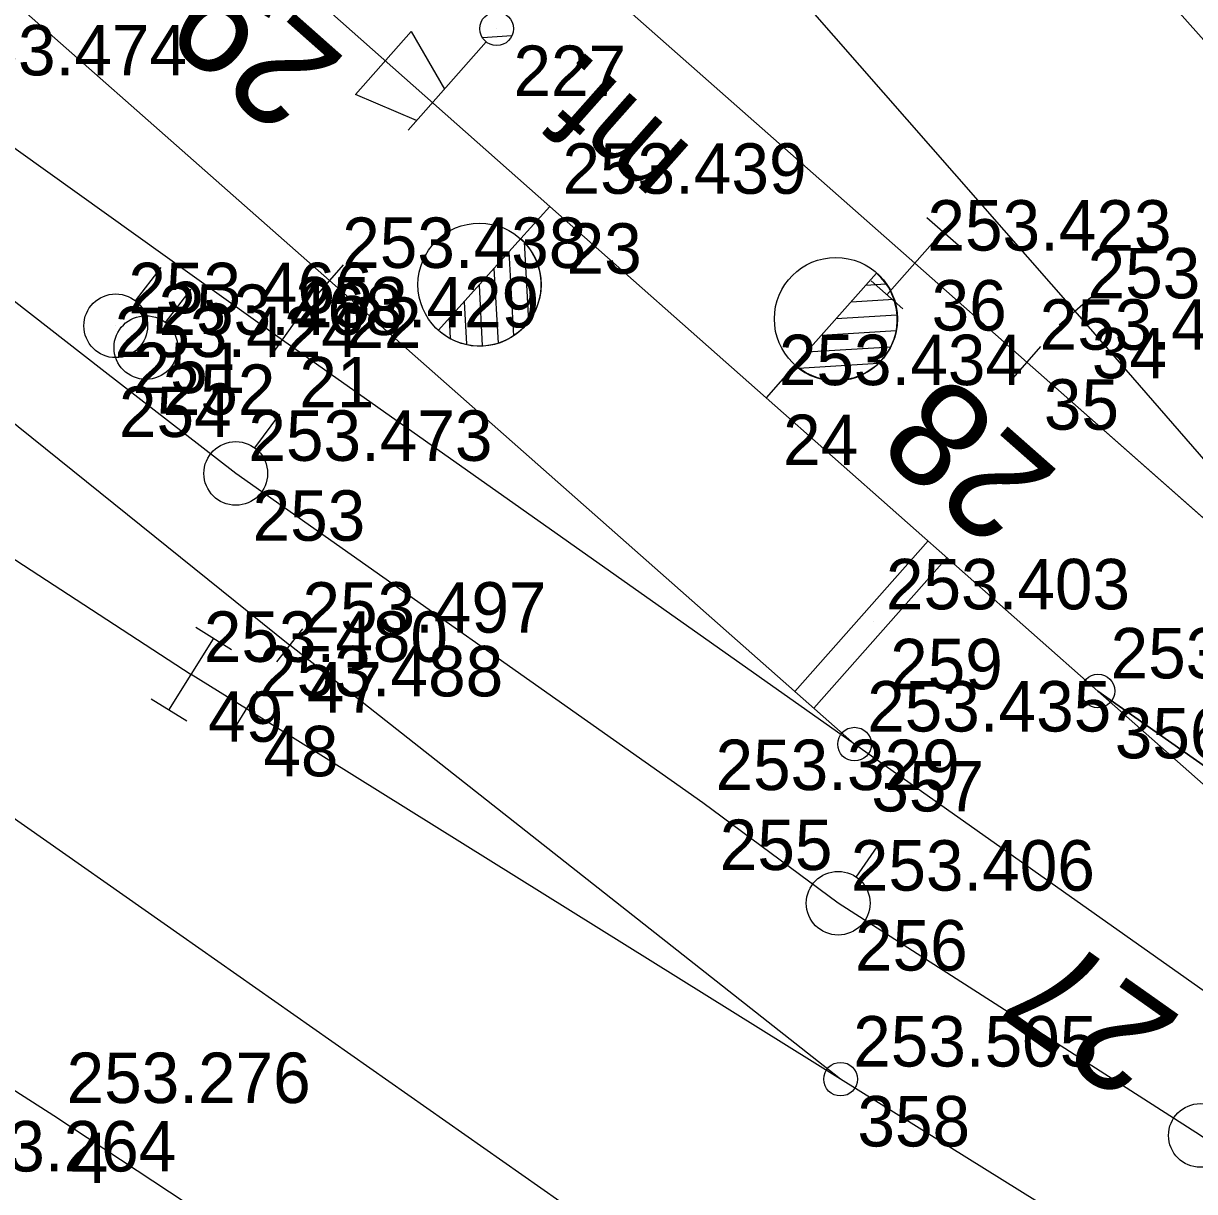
# Model space of a CAD drawing. Extents: x -496688 to -495455, y -1089309 to -1088026.
# Drawn here: x -496045.6 to -496017.77, y -1088587.88 to -1088560.11 of the extents above; entities that cross this region are included whole.
import ezdxf

# ---------------------------------------------------------------- set-up
doc = ezdxf.new("R2010")
doc.units = 0
for name, color, linetype in [('Vrstva 1', 7, 'Continuous'), ('Vrstva 2', 7, 'Continuous'), ('Vrstva 3', 7, 'Continuous'), ('Vrstva 33', 7, 'Continuous'), ('Vrstva 36', 7, 'Continuous'), ('Vrstva 60', 7, 'Continuous'), ('Vrstva 61', 7, 'Continuous'), ('Vrstva 7', 7, 'Continuous')]:
    doc.layers.add(name, color=color, linetype=linetype)

msp = doc.modelspace()

# ---------------------------------------------------------------- linework, layer by layer
at = {"layer": 'Vrstva 1'}
for points in [[(-495794.281, -1088769.662), (-495806.718, -1088758.644), (-495819.114, -1088747.662), (-495828.107, -1088739.648), (-495840.608, -1088728.579), (-495852.984, -1088717.621), (-495860.029, -1088711.42), (-495872.461, -1088700.397), (-495884.955, -1088689.319), (-495893.533, -1088681.721), (-495913.179, -1088664.263), (-495947.105, -1088634.191), (-495952.116, -1088629.76), (-495964.613, -1088618.686), (-495984.901, -1088600.717), (-495997.336, -1088589.715), (-496002.819, -1088584.884), (-496021.751, -1088568.167), (-496024.418, -1088565.811), (-496062.504, -1088532.205), (-496086.773, -1088510.767), (-496106.199, -1088493.629), (-496127.249, -1088474.987), (-496164.633, -1088441.927)], [(-495916.136, -1088667.962), (-495923.285, -1088661.656), (-495935.688, -1088650.668), (-495948.162, -1088639.613), (-495977.755, -1088613.379), (-495990.206, -1088602.384), (-496002.656, -1088591.386), (-496007.627, -1088586.973), (-496020.065, -1088575.979), (-496027.948, -1088569.009), (-496033.091, -1088564.46), (-496045.526, -1088553.442), (-496057.996, -1088542.394), (-496059.439, -1088541.128), (-496090.012, -1088514.139), (-496109.155, -1088497.226), (-496130.335, -1088478.506), (-496167.718, -1088445.393)], [(-496025.85, -1088577.242), (-496038.324, -1088566.223), (-496068.822, -1088539.309), (-496081.287, -1088528.275), (-496093.728, -1088517.263), (-496094.813, -1088516.301), (-496113.671, -1088499.573), (-496133.331, -1088482.129), (-496170.85, -1088448.892)], [(-496012.79, -1088565.852), (-496028.822, -1088547.857), (-496038.151, -1088535.934), (-496051.597, -1088517.251)], [(-496099.2, -1088524.988), (-496075.735, -1088545.523), (-496039.269, -1088574.892)], [(-496098.321, -1088532.14), (-496080.46, -1088547.69), (-496062.539, -1088561.727), (-496054.511, -1088567.177), (-496041.612, -1088575.586)], [(-496012.274, -1088576.534), (-496020.611, -1088566.947), (-496028.03, -1088558.476), (-496036.319, -1088548.972), (-496044.622, -1088539.452)], [(-495990.206, -1088602.384), (-496003.779, -1088592.817), (-496012.278, -1088586.834), (-496025.85, -1088577.242), (-496039.444, -1088567.637), (-496047.813, -1088561.646)], [(-496006.199, -1088611.844), (-496020.907, -1088602.019), (-496035.815, -1088592.055), (-496044.874, -1088586.073), (-496053.125, -1088580.797), (-496061.169, -1088575.721), (-496076.529, -1088566.028)], [(-495903.705, -1088678.98), (-495917.323, -1088669.371), (-495925.246, -1088663.805), (-495938.946, -1088654.176), (-495952.525, -1088644.634), (-495954.862, -1088642.985), (-495958.022, -1088640.767), (-495972.56, -1088630.52), (-495979.681, -1088625.505), (-495986.807, -1088620.489), (-496002.959, -1088609.142), (-496027.436, -1088591.913), (-496060.399, -1088568.783)], [(-496026.182, -1088585.205), (-496039.269, -1088574.892)], [(-496012.079, -1088593.993), (-496026.182, -1088585.205), (-496040.299, -1088576.406), (-496041.612, -1088575.586)], [(-495984.901, -1088600.717), (-495998.484, -1088591.144), (-496006.45, -1088585.55), (-496020.065, -1088575.979)]]:
    msp.add_lwpolyline(points, dxfattribs=at)
at = {"layer": 'Vrstva 2'}
for p, q in [((-496033.779, -1088565.223), (-496033.091, -1088564.46)), ((-496033.78, -1088565.224), (-496035.735, -1088567.403)), ((-496035.735, -1088567.403), (-496033.779, -1088565.225)), ((-496033.779, -1088565.225), (-496033.78, -1088565.224)), ((-496034.064, -1088565.54), (-496033.957, -1088567.536)), ((-496033.702, -1088565.305), (-496033.599, -1088567.201)), ((-496038.655, -1088566.598), (-496037.993, -1088565.848)), ((-496034.418, -1088565.934), (-496034.322, -1088567.709)), ((-496027.269, -1088568.236), (-496025.329, -1088566.044)), ((-496025.329, -1088566.044), (-496027.268, -1088568.237)), ((-496034.773, -1088566.33), (-496034.695, -1088567.773)), ((-496025.581, -1088566.329), (-496025.105, -1088566.299)), ((-496025.933, -1088566.726), (-496024.919, -1088566.664)), ((-496020.988, -1088567.275), (-496020.234, -1088566.619)), ((-496035.126, -1088566.725), (-496035.072, -1088567.738)), ((-496039.733, -1088568.045), (-496039.155, -1088567.229)), ((-496035.481, -1088567.12), (-496035.456, -1088567.596)), ((-496026.284, -1088567.124), (-496024.842, -1088567.035)), ((-496026.636, -1088567.521), (-496024.863, -1088567.412)), ((-496026.987, -1088567.918), (-496024.993, -1088567.795)), ((-496022.082, -1088568.542), (-496021.42, -1088567.792)), ((-496027.269, -1088568.237), (-496027.948, -1088569.009)), ((-496027.268, -1088568.237), (-496027.269, -1088568.236)), ((-496027.179, -1088568.305), (-496025.284, -1088568.189)), ((-496039.578, -1088575.285), (-496038.96, -1088574.499)), ((-496040.563, -1088576.83), (-496040.035, -1088575.982))]:
    msp.add_line(p, q, dxfattribs=at)
for points in [[(-496033.091, -1088564.46), (-496045.526, -1088553.442), (-496057.996, -1088542.394)], [(-496025.85, -1088577.242), (-496038.324, -1088566.223)], [(-496012.274, -1088576.534), (-496020.611, -1088566.947)], [(-496012.278, -1088586.834), (-496025.85, -1088577.242), (-496039.444, -1088567.637)], [(-496002.819, -1088584.884), (-496012.274, -1088576.534), (-496021.751, -1088568.167)], [(-496027.948, -1088569.009), (-496020.065, -1088575.979), (-496007.627, -1088586.973)], [(-496026.182, -1088585.205), (-496039.269, -1088574.892)], [(-496020.065, -1088575.979), (-496006.45, -1088585.55)], [(-496012.079, -1088593.993), (-496026.182, -1088585.205), (-496040.299, -1088576.406)]]:
    msp.add_lwpolyline(points, dxfattribs=at)
for centre, radius in [((-496034.762, -1088566.32), 1.462), ((-496026.292, -1088567.135), 1.462), ((-496020.065, -1088575.979), 0.4), ((-496025.85, -1088577.242), 0.4), ((-496026.182, -1088585.205), 0.4)]:
    msp.add_circle(centre, radius, dxfattribs=at)
for centre, start, end in [((-496034.758, -1088566.313), 228.1136, 48.0745), ((-496026.299, -1088567.14), 228.5366, 48.4974)]:
    msp.add_arc(centre, 1.464, start, end, dxfattribs=at)
at = {"layer": 'Vrstva 3'}
for p, q in [((-496023.381, -1088565.392), (-496024.131, -1088564.73)), ((-496025.08, -1088566.561), (-496023.756, -1088565.061)), ((-496024.705, -1088566.892), (-496025.455, -1088566.23)), ((-496040.658, -1088575.003), (-496041.506, -1088574.473)), ((-496042.142, -1088576.434), (-496041.082, -1088574.738)), ((-496041.718, -1088576.699), (-496042.566, -1088576.169))]:
    msp.add_line(p, q, dxfattribs=at)
at = {"layer": 'Vrstva 33'}
for p, q in [((-496037.71, -1088561.8), (-496036.384, -1088560.303)), ((-496036.455, -1088562.645), (-496034.603, -1088560.551)), ((-496036.384, -1088560.303), (-496035.593, -1088561.672)), ((-496033.995, -1088560.408), (-496034.689, -1088560.45)), ((-496036.256, -1088562.421), (-496037.71, -1088561.8))]:
    msp.add_line(p, q, dxfattribs=at)
msp.add_circle((-496034.355, -1088560.236), 0.401, dxfattribs=at)
msp.add_circle((-496034.355, -1088560.236), 0.401, dxfattribs=at)
at = {"layer": 'Vrstva 36'}
for p, q in [((-496042.94, -1088566.702), (-496042.327, -1088565.912)), ((-496042.226, -1088567.218), (-496041.614, -1088566.427)), ((-496040.104, -1088570.2), (-496039.51, -1088569.395)), ((-496025.809, -1088580.401), (-496025.242, -1088579.578))]:
    msp.add_line(p, q, dxfattribs=at)
msp.add_lwpolyline([(-495982.001, -1088613.178), (-495986.312, -1088609.628), (-495992.007, -1088605.254), (-495994.985, -1088602.919), (-496012.279, -1088590.201), (-496017.631, -1088586.544), (-496026.239, -1088581.024), (-496029.453, -1088578.634), (-496040.554, -1088570.808), (-496043.73, -1088568.341), (-496063.489, -1088552.926), (-496089.159, -1088531.511), (-496093.567, -1088527.59), (-496121.596, -1088502.694)], dxfattribs=at)
for centre in [(-496043.406, -1088567.298), (-496042.69, -1088567.815), (-496040.554, -1088570.807), (-496026.239, -1088581.023), (-496017.631, -1088586.543)]:
    msp.add_circle(centre, 0.757, dxfattribs=at)
at = {"layer": 'Vrstva 60'}
for p, q in [((-496034.355, -1088560.236), (-496034.355, -1088560.236)), ((-496034.355, -1088560.236), (-496034.355, -1088560.236)), ((-496033.091, -1088564.46), (-496033.091, -1088564.46)), ((-496033.091, -1088564.46), (-496033.091, -1088564.46)), ((-496024.418, -1088565.811), (-496024.418, -1088565.811)), ((-496024.418, -1088565.811), (-496024.418, -1088565.811)), ((-496038.324, -1088566.223), (-496038.324, -1088566.223)), ((-496038.324, -1088566.223), (-496038.324, -1088566.223)), ((-496020.611, -1088566.947), (-496020.611, -1088566.947)), ((-496020.611, -1088566.947), (-496020.611, -1088566.947)), ((-496043.406, -1088567.299), (-496043.406, -1088567.299)), ((-496043.406, -1088567.299), (-496043.406, -1088567.299)), ((-496039.444, -1088567.637), (-496039.444, -1088567.637)), ((-496039.444, -1088567.637), (-496039.444, -1088567.637)), ((-496042.69, -1088567.816), (-496042.69, -1088567.816)), ((-496042.69, -1088567.816), (-496042.69, -1088567.816)), ((-496043.73, -1088568.341), (-496043.73, -1088568.341)), ((-496043.73, -1088568.341), (-496043.73, -1088568.341)), ((-496021.751, -1088568.167), (-496021.751, -1088568.167)), ((-496021.751, -1088568.167), (-496021.751, -1088568.167)), ((-496027.948, -1088569.009), (-496027.948, -1088569.009)), ((-496027.948, -1088569.009), (-496027.948, -1088569.009)), ((-496040.554, -1088570.808), (-496040.554, -1088570.808)), ((-496040.554, -1088570.808), (-496040.554, -1088570.808)), ((-496025.404, -1088574.338), (-496025.404, -1088574.338)), ((-496025.404, -1088574.338), (-496025.404, -1088574.338)), ((-496039.269, -1088574.892), (-496039.269, -1088574.892)), ((-496039.269, -1088574.892), (-496039.269, -1088574.892)), ((-496041.612, -1088575.586), (-496041.612, -1088575.586)), ((-496041.612, -1088575.586), (-496041.612, -1088575.586)), ((-496020.065, -1088575.979), (-496020.065, -1088575.979)), ((-496020.065, -1088575.979), (-496020.065, -1088575.979)), ((-496040.299, -1088576.406), (-496040.299, -1088576.406)), ((-496040.299, -1088576.406), (-496040.299, -1088576.406)), ((-496025.85, -1088577.242), (-496025.85, -1088577.242)), ((-496025.85, -1088577.242), (-496025.85, -1088577.242)), ((-496029.453, -1088578.634), (-496029.453, -1088578.634)), ((-496029.453, -1088578.634), (-496029.453, -1088578.634)), ((-496026.239, -1088581.024), (-496026.239, -1088581.024)), ((-496026.239, -1088581.024), (-496026.239, -1088581.024)), ((-496026.182, -1088585.205), (-496026.182, -1088585.205)), ((-496026.182, -1088585.205), (-496026.182, -1088585.205)), ((-496044.874, -1088586.073), (-496044.874, -1088586.073)), ((-496044.874, -1088586.073), (-496044.874, -1088586.073))]:
    msp.add_line(p, q, dxfattribs=at)
at = {"layer": 'Vrstva 7'}
for p, q in [((-496027.266, -1088575.992), (-496024.101, -1088572.411)), ((-496026.816, -1088576.389), (-496023.651, -1088572.808))]:
    msp.add_line(p, q, dxfattribs=at)

# ---------------------------------------------------------------- texts
at = {"layer": 'Vrstva 2'}
for s, rotation, p in [('29', 138.4823, (-496037.895, -1088560.99)), ('28', 138.5757, (-496020.943, -1088570.81)), ('27', 144.7493, (-496018.016, -1088583.765))]:
    msp.add_text(s, height=2.5, rotation=rotation, dxfattribs=at).set_placement(p)
at = {"layer": 'Vrstva 33'}
msp.add_text('mf.', height=2, rotation=138.4576, dxfattribs=at).set_placement((-496029.661, -1088563.125))
at = {"layer": 'Vrstva 60'}
for s, p in [('227', (-496033.955, -1088561.836)), ('227', (-496033.955, -1088561.836)), ('23', (-496032.691, -1088566.06)), ('23', (-496032.691, -1088566.06)), ('36', (-496024.018, -1088567.411)), ('36', (-496024.018, -1088567.411)), ('22', (-496037.924, -1088567.823)), ('22', (-496037.924, -1088567.823)), ('34', (-496020.211, -1088568.547)), ('34', (-496020.211, -1088568.547)), ('251', (-496043.006, -1088568.899)), ('251', (-496043.006, -1088568.899)), ('21', (-496039.044, -1088569.237)), ('21', (-496039.044, -1088569.237)), ('252', (-496042.29, -1088569.416)), ('252', (-496042.29, -1088569.416)), ('35', (-496021.351, -1088569.767)), ('35', (-496021.351, -1088569.767)), ('254', (-496043.33, -1088569.941)), ('254', (-496043.33, -1088569.941)), ('24', (-496027.548, -1088570.609)), ('24', (-496027.548, -1088570.609)), ('253', (-496040.154, -1088572.408)), ('253', (-496040.154, -1088572.408)), ('259', (-496025.004, -1088575.938)), ('259', (-496025.004, -1088575.938)), ('47', (-496038.869, -1088576.492)), ('47', (-496038.869, -1088576.492)), ('49', (-496041.212, -1088577.186)), ('49', (-496041.212, -1088577.186)), ('356', (-496019.665, -1088577.579)), ('356', (-496019.665, -1088577.579)), ('48', (-496039.899, -1088578.006)), ('48', (-496039.899, -1088578.006)), ('357', (-496025.45, -1088578.842)), ('357', (-496025.45, -1088578.842)), ('255', (-496029.053, -1088580.234)), ('255', (-496029.053, -1088580.234)), ('256', (-496025.839, -1088582.624)), ('256', (-496025.839, -1088582.624)), ('358', (-496025.782, -1088586.805)), ('358', (-496025.782, -1088586.805)), ('4', (-496044.474, -1088587.673)), ('4', (-496044.474, -1088587.673))]:
    msp.add_text(s, height=1.2, dxfattribs=at).set_placement(p)
at = {"layer": 'Vrstva 61'}
for s, p in [('253.474', (-496047.513, -1088561.346)), ('253.474', (-496047.513, -1088561.346)), ('253.439', (-496032.791, -1088564.16)), ('253.439', (-496032.791, -1088564.16)), ('253.423', (-496024.118, -1088565.511)), ('253.423', (-496024.118, -1088565.511)), ('253.438', (-496038.024, -1088565.923)), ('253.438', (-496038.024, -1088565.923)), ('253.414', (-496020.311, -1088566.647)), ('253.414', (-496020.311, -1088566.647)), ('253.466', (-496043.106, -1088566.999)), ('253.466', (-496043.106, -1088566.999)), ('253.429', (-496039.144, -1088567.337)), ('253.429', (-496039.144, -1088567.337)), ('253.468', (-496042.39, -1088567.516)), ('253.468', (-496042.39, -1088567.516)), ('253.424', (-496021.451, -1088567.867)), ('253.424', (-496021.451, -1088567.867)), ('253.424', (-496043.43, -1088568.041)), ('253.424', (-496043.43, -1088568.041)), ('253.434', (-496027.648, -1088568.709)), ('253.434', (-496027.648, -1088568.709)), ('253.473', (-496040.254, -1088570.508)), ('253.473', (-496040.254, -1088570.508)), ('253.403', (-496025.104, -1088574.038)), ('253.403', (-496025.104, -1088574.038)), ('253.497', (-496038.969, -1088574.592)), ('253.497', (-496038.969, -1088574.592)), ('253.480', (-496041.312, -1088575.286)), ('253.480', (-496041.312, -1088575.286)), ('253.449', (-496019.765, -1088575.679)), ('253.449', (-496019.765, -1088575.679)), ('253.488', (-496039.999, -1088576.106)), ('253.488', (-496039.999, -1088576.106)), ('253.435', (-496025.55, -1088576.942)), ('253.435', (-496025.55, -1088576.942)), ('253.329', (-496029.153, -1088578.334)), ('253.329', (-496029.153, -1088578.334)), ('253.406', (-496025.939, -1088580.724)), ('253.406', (-496025.939, -1088580.724)), ('253.505', (-496025.882, -1088584.905)), ('253.505', (-496025.882, -1088584.905)), ('253.276', (-496044.574, -1088585.773)), ('253.276', (-496044.574, -1088585.773)), ('253.264', (-496047.768, -1088587.399)), ('253.264', (-496047.768, -1088587.399))]:
    msp.add_text(s, height=1.2, dxfattribs=at).set_placement(p)

doc.saveas('drawing.dxf')
